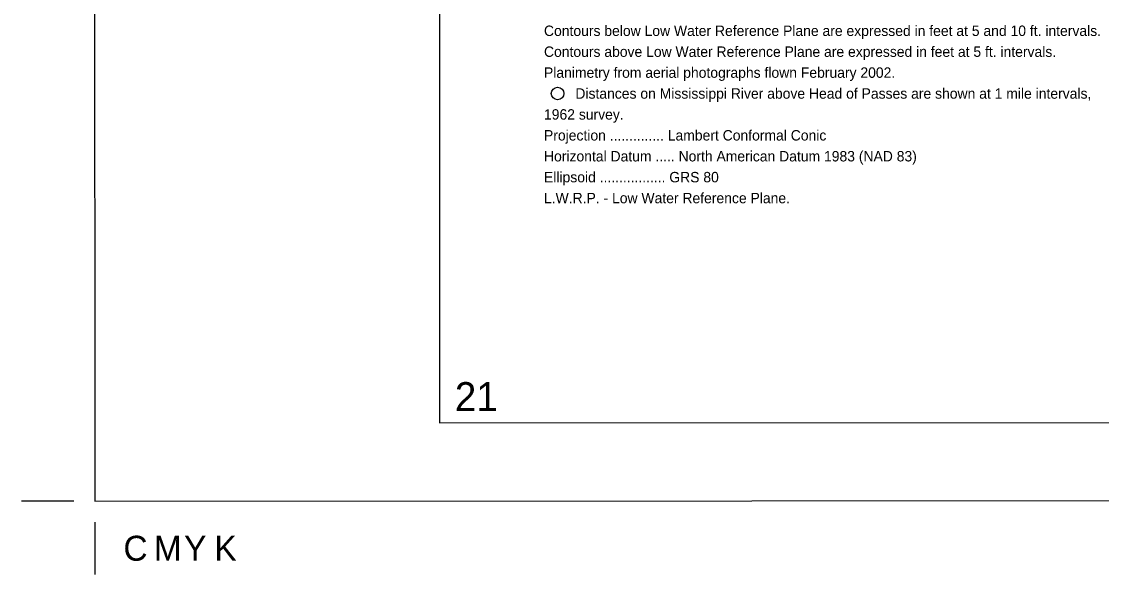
# Model space of a CAD drawing. Extents: x 3271442 to 3309282, y 752266 to 777610.
# Drawn here: x 3271449 to 3280060, y 752266 to 756672 of the extents above; entities that cross this region are included whole.
import ezdxf

# ---------------------------------------------------------------- set-up
doc = ezdxf.new("R2010")
doc.units = 0
for name, color, linetype in [('G-ANNO-NPLT', 7, 'Continuous'), ('V-ANNO-DIMS', 7, 'Continuous'), ('V-ANNO-NOTE', 7, 'Continuous'), ('V-ANNO-SYMB', 7, 'Continuous'), ('V-ANNO-TEXT', 7, 'Continuous')]:
    doc.layers.add(name, color=color, linetype=linetype)

msp = doc.modelspace()

# ---------------------------------------------------------------- linework, layer by layer
at = {"layer": 'G-ANNO-NPLT'}
msp.add_lwpolyline([(3272032.3, 752848.9), (3308704.3, 752867.6), (3308692, 777026.3), (3272020, 777007.6)], close=True, dxfattribs=at)
at = {"layer": 'V-ANNO-DIMS'}
for p, q in [((3271865.7, 752848.9), (3271449, 752848.8)), ((3272032.4, 752682.3), (3272032.5, 752265.6))]:
    msp.add_line(p, q, dxfattribs=at)
at = {"layer": 'V-ANNO-NOTE'}
msp.add_circle((3275723.1, 756099.2), 50, dxfattribs=at)
at = {"layer": 'V-ANNO-SYMB'}
msp.add_lwpolyline([(3274782.3, 753474.8), (3307865.5, 753484.4), (3307858.8, 776401), (3274775.6, 776391.3), (3274782.3, 753474.8)], dxfattribs=at)

# ---------------------------------------------------------------- texts
at = {"layer": 'V-ANNO-DIMS'}
for s, p in [('C', (3272261.4, 752374.4)), ('M', (3272503.1, 752374.4)), ('Y', (3272744.8, 752374.5)), ('K', (3272986.5, 752374.6))]:
    msp.add_text(s, height=199.3, rotation=0.01667, dxfattribs=at).set_placement(p)
at = {"layer": 'V-ANNO-NOTE'}
for s, rotation, p in [('Contours below Low Water Reference Plane are expressed in feet at 5 and 10 ft. intervals.', 0.00001, (3275614.8, 756557.8)), ('Contours above Low Water Reference Plane are expressed in feet at 5 ft. intervals.', 0.00001, (3275614.8, 756391.1)), ('Planimetry from aerial photographs flown February 2002.', 0.00001, (3275614.8, 756224.4)), ('Distances on Mississippi River above Head of Passes are shown at 1 mile intervals,', 0.00001, (3275865, 756057.7)), ('1962 survey.', 0.00001, (3275614.8, 755891)), ('Projection .............. Lambert Conformal Conic', 359.99998, (3275614.8, 755724.4)), ('Horizontal Datum ..... North American Datum 1983 (NAD 83)', 359.99998, (3275614.8, 755557.7)), ('Ellipsoid ................. GRS 80', 359.99998, (3275614.8, 755391)), ('L.W.R.P. - Low Water Reference Plane.', 359.99998, (3275614.8, 755224.3))]:
    msp.add_text(s, height=83, rotation=rotation, dxfattribs=at).set_placement(p)
at = {"layer": 'V-ANNO-TEXT'}
msp.add_text('21', height=230, rotation=0.01667, dxfattribs=at).set_placement((3274903.9, 753568.1))

doc.saveas('drawing.dxf')
